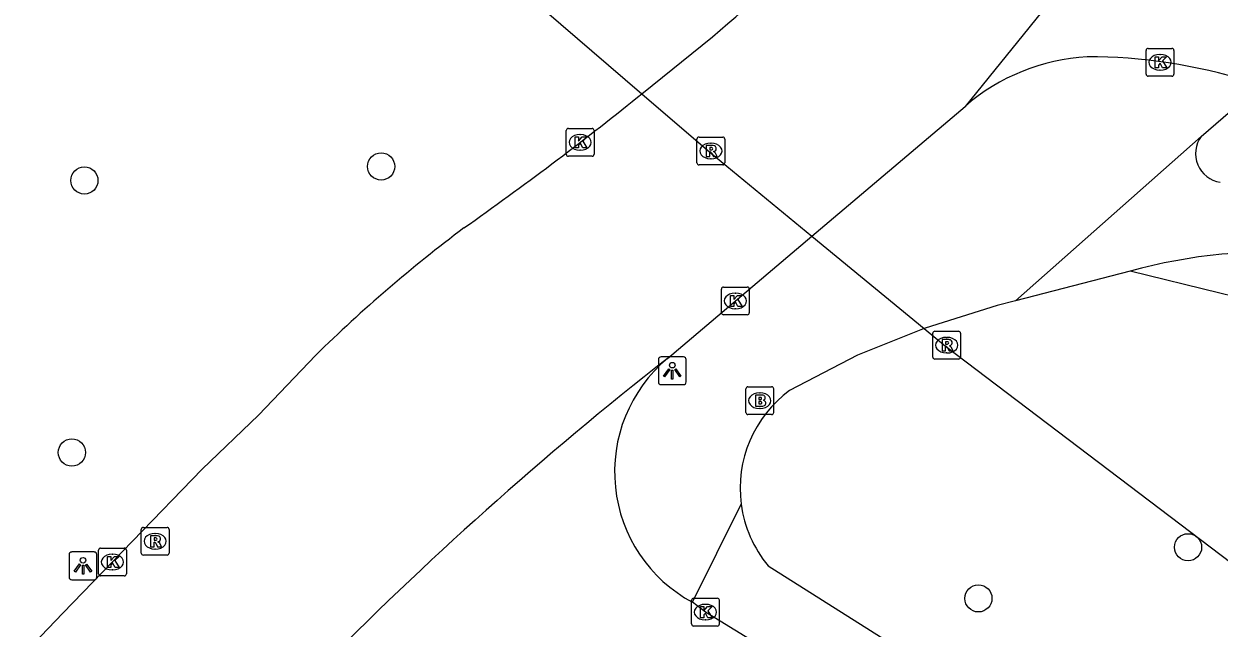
# Model space of a CAD drawing. Extents: x 162812 to 163818, y 381639 to 382470.
# Drawn here: x 162890.99 to 162934, y 382091.75 to 382113.48 of the extents above; entities that cross this region are included whole.
import ezdxf

# ---------------------------------------------------------------- set-up
doc = ezdxf.new("R2010")
doc.units = 0
for name, color, linetype in [('IMGEO_Boom', 7, 'Continuous'), ('IMGEO_Brandkraan', 7, 'Continuous'), ('IMGEO_Duiker', 7, 'Continuous'), ('IMGEO_Groenvoorziening', 7, 'Continuous'), ('IMGEO_Kolk', 7, 'Continuous'), ('IMGEO_Lichtpunt', 7, 'Continuous'), ('IMGEO_Rijbaan_lokaal_gesloten', 7, 'Continuous'), ('IMGEO_Rijbaan_lokaal_open', 7, 'Continuous'), ('IMGEO_Rijbaan_regionaal_gesloten', 7, 'Continuous'), ('IMGEO_Rioolput', 7, 'Continuous'), ('IMGEO_Voetpad_open', 7, 'Continuous')]:
    doc.layers.add(name, color=color, linetype=linetype)

msp = doc.modelspace()

# ---------------------------------------------------------------- linework, layer by layer
at = {"layer": 'IMGEO_Boom'}
for centre in [(162903.845, 382108.352), (162893.168, 382107.85), (162892.717, 382098.065), (162932.881, 382094.658), (162925.337, 382092.82)]:
    msp.add_circle(centre, 0.489, dxfattribs=at)
at = {"layer": 'IMGEO_Brandkraan'}
for p, q in [((162916.969, 382099.504), (162916.969, 382100.356)), ((162917.044, 382100.43), (162917.896, 382100.43)), ((162917.457, 382100.21), (162917.482, 382100.21)), ((162917.97, 382100.356), (162917.97, 382099.504)), ((162917.896, 382099.43), (162917.044, 382099.43)), ((162917.48, 382099.65), (162917.455, 382099.65))]:
    msp.add_line(p, q, dxfattribs=at)
for points in [[(162916.969, 382099.504), (162916.969, 382100.356)], [(162917.044, 382100.43), (162917.896, 382100.43)], [(162917.317, 382100.13), (162917.317, 382099.73), (162917.53, 382099.73)], [(162917.548, 382100.13), (162917.317, 382100.13)], [(162917.97, 382100.356), (162917.97, 382099.504)], [(162917.496, 382100.049), (162917.442, 382100.049), (162917.442, 382099.973)], [(162917.442, 382099.973), (162917.495, 382099.973)], [(162917.504, 382099.897), (162917.442, 382099.897), (162917.442, 382099.816)], [(162917.442, 382099.816), (162917.504, 382099.816)], [(162917.896, 382099.43), (162917.044, 382099.43)]]:
    msp.add_lwpolyline(points, dxfattribs=at)
for centre, radius, start, end in [((162917.046, 382100.354), 0.0765, 91.552, 178.448), ((162917.046, 382100.354), 0.0765, 91.552, 178.448), ((162917.552, 382099.985), 0.145, 59.4692, 91.5367), ((162917.577, 382100.032), 0.0922, 285.5137, 58.1501), ((162917.894, 382100.354), 0.0765, 1.552, 88.448), ((162917.894, 382100.354), 0.0765, 1.552, 88.448), ((162917.497, 382100.011), 0.0379, 267.8285, 90.9355), ((162917.505, 382099.856), 0.0404, 269.8759, 90.5077), ((162917.536, 382099.981), 0.251, 268.6676, 293.5347), ((162917.582, 382099.84), 0.105, 301.3115, 78.989), ((162917.046, 382099.506), 0.0765, 181.552, 268.448), ((162917.046, 382099.506), 0.0765, 181.552, 268.448), ((162917.894, 382099.506), 0.0765, 271.552, 358.448), ((162917.894, 382099.506), 0.0765, 271.552, 358.448)]:
    msp.add_arc(centre, radius, start, end, dxfattribs=at)
for centre, major_axis, ratio, start_param, end_param in [((162917.456, 382099.93), (-0.387, 0.002), 0.722429, 4.712389, 7.853982), ((162917.481, 382099.93), (-0.39, 0.002), 0.717154, 1.570796, 4.712389)]:
    msp.add_ellipse(centre, major_axis=major_axis, ratio=ratio, start_param=start_param, end_param=end_param, dxfattribs=at)
at = {"layer": 'IMGEO_Duiker'}
msp.add_lwpolyline([(162891.016, 382131.506), (162891.016, 382131.506), (162892.593, 382129.988), (162894.812, 382127.852), (162904.996, 382118.048), (162913.228, 382110.968), (162915.677, 382108.861), (162919.344, 382105.846), (162923.386, 382102.523), (162924.153, 382101.892), (162939.582, 382090.204), (162943.361, 382087.342), (162943.57, 382087.183)], dxfattribs=at)
at = {"layer": 'IMGEO_Groenvoorziening'}
msp.add_lwpolyline([(162935.503, 382103.431), (162934.025, 382103.793), (162930.797, 382104.582)], dxfattribs=at)
at = {"layer": 'IMGEO_Kolk'}
for p, q in [((162931.447, 382112.599), (162932.299, 382112.599)), ((162931.372, 382111.673), (162931.372, 382112.525)), ((162931.86, 382112.379), (162931.885, 382112.379)), ((162932.373, 382112.525), (162932.373, 382111.673)), ((162931.883, 382111.819), (162931.858, 382111.819)), ((162932.299, 382111.599), (162931.447, 382111.599)), ((162910.507, 382108.792), (162910.507, 382109.644)), ((162910.582, 382109.718), (162911.434, 382109.718)), ((162911.508, 382109.644), (162911.508, 382108.792)), ((162910.995, 382109.498), (162911.02, 382109.498)), ((162911.434, 382108.718), (162910.582, 382108.718)), ((162911.018, 382108.938), (162910.993, 382108.938)), ((162916.167, 382104.017), (162917.019, 382104.017)), ((162916.092, 382103.091), (162916.092, 382103.943)), ((162916.58, 382103.797), (162916.605, 382103.797)), ((162917.093, 382103.943), (162917.093, 382103.091)), ((162916.603, 382103.237), (162916.578, 382103.237)), ((162917.019, 382103.017), (162916.167, 382103.017)), ((162893.677, 382093.703), (162893.677, 382094.555)), ((162893.752, 382094.629), (162894.604, 382094.629)), ((162894.678, 382094.555), (162894.678, 382093.703)), ((162894.165, 382094.409), (162894.19, 382094.409)), ((162894.188, 382093.849), (162894.163, 382093.849)), ((162894.604, 382093.629), (162893.752, 382093.629)), ((162915.089, 382092.826), (162915.941, 382092.826)), ((162915.014, 382091.9), (162915.014, 382092.752)), ((162915.502, 382092.606), (162915.527, 382092.606)), ((162916.015, 382092.752), (162916.015, 382091.9)), ((162915.525, 382092.046), (162915.5, 382092.046)), ((162915.941, 382091.826), (162915.089, 382091.826))]:
    msp.add_line(p, q, dxfattribs=at)
for points in [[(162931.447, 382112.599), (162932.299, 382112.599)], [(162931.372, 382111.673), (162931.372, 382112.525)], [(162931.693, 382112.299), (162931.816, 382112.299), (162931.816, 382112.148), (162931.946, 382112.299), (162932.11, 382112.299), (162931.964, 382112.148), (162932.117, 382111.899), (162931.965, 382111.899), (162931.88, 382112.063), (162931.816, 382111.996), (162931.816, 382111.899), (162931.693, 382111.899), (162931.693, 382112.299)], [(162932.373, 382112.525), (162932.373, 382111.673)], [(162932.299, 382111.599), (162931.447, 382111.599)], [(162910.507, 382108.792), (162910.507, 382109.644)], [(162910.582, 382109.718), (162911.434, 382109.718)], [(162911.508, 382109.644), (162911.508, 382108.792)], [(162910.828, 382109.418), (162910.951, 382109.418), (162910.951, 382109.267), (162911.081, 382109.418), (162911.245, 382109.418), (162911.099, 382109.267), (162911.252, 382109.018), (162911.1, 382109.018), (162911.015, 382109.182), (162910.951, 382109.115), (162910.951, 382109.018), (162910.828, 382109.018), (162910.828, 382109.418)], [(162911.434, 382108.718), (162910.582, 382108.718)], [(162916.167, 382104.017), (162917.019, 382104.017)], [(162916.092, 382103.091), (162916.092, 382103.943)], [(162916.413, 382103.717), (162916.536, 382103.717), (162916.536, 382103.566), (162916.666, 382103.717), (162916.83, 382103.717), (162916.684, 382103.566), (162916.837, 382103.317), (162916.685, 382103.317), (162916.6, 382103.481), (162916.536, 382103.414), (162916.536, 382103.317), (162916.413, 382103.317), (162916.413, 382103.717)], [(162917.093, 382103.943), (162917.093, 382103.091)], [(162917.019, 382103.017), (162916.167, 382103.017)], [(162893.677, 382093.703), (162893.677, 382094.555)], [(162893.752, 382094.629), (162894.604, 382094.629)], [(162894.678, 382094.555), (162894.678, 382093.703)], [(162893.998, 382094.329), (162894.121, 382094.329), (162894.121, 382094.178), (162894.251, 382094.329), (162894.415, 382094.329), (162894.269, 382094.178), (162894.422, 382093.929), (162894.27, 382093.929), (162894.185, 382094.093), (162894.121, 382094.026), (162894.121, 382093.929), (162893.998, 382093.929), (162893.998, 382094.329)], [(162894.604, 382093.629), (162893.752, 382093.629)], [(162915.089, 382092.826), (162915.941, 382092.826)], [(162915.014, 382091.9), (162915.014, 382092.752)], [(162915.335, 382092.526), (162915.458, 382092.526), (162915.458, 382092.375), (162915.588, 382092.526), (162915.752, 382092.526), (162915.606, 382092.375), (162915.759, 382092.126), (162915.607, 382092.126), (162915.522, 382092.29), (162915.458, 382092.223), (162915.458, 382092.126), (162915.335, 382092.126), (162915.335, 382092.526)], [(162916.015, 382092.752), (162916.015, 382091.9)], [(162915.941, 382091.826), (162915.089, 382091.826)]]:
    msp.add_lwpolyline(points, dxfattribs=at)
for centre, start, end in [((162931.449, 382112.523), 91.552, 178.448), ((162931.449, 382112.523), 91.552, 178.448), ((162932.297, 382112.523), 1.552, 88.448), ((162932.297, 382112.523), 1.552, 88.448), ((162931.449, 382111.675), 181.552, 268.448), ((162931.449, 382111.675), 181.552, 268.448), ((162932.297, 382111.675), 271.552, 358.448), ((162932.297, 382111.675), 271.552, 358.448), ((162910.584, 382109.642), 91.552, 178.448), ((162910.584, 382109.642), 91.552, 178.448), ((162911.432, 382109.642), 1.552, 88.448), ((162911.432, 382109.642), 1.552, 88.448), ((162910.584, 382108.794), 181.552, 268.448), ((162910.584, 382108.794), 181.552, 268.448), ((162911.432, 382108.794), 271.552, 358.448), ((162911.432, 382108.794), 271.552, 358.448), ((162916.169, 382103.941), 91.552, 178.448), ((162916.169, 382103.941), 91.552, 178.448), ((162917.017, 382103.941), 1.552, 88.448), ((162917.017, 382103.941), 1.552, 88.448), ((162916.169, 382103.093), 181.552, 268.448), ((162916.169, 382103.093), 181.552, 268.448), ((162917.017, 382103.093), 271.552, 358.448), ((162917.017, 382103.093), 271.552, 358.448), ((162893.754, 382094.553), 91.552, 178.448), ((162893.754, 382094.553), 91.552, 178.448), ((162894.602, 382094.553), 1.552, 88.448), ((162894.602, 382094.553), 1.552, 88.448), ((162893.754, 382093.705), 181.552, 268.448), ((162893.754, 382093.705), 181.552, 268.448), ((162894.602, 382093.705), 271.552, 358.448), ((162894.602, 382093.705), 271.552, 358.448), ((162915.091, 382092.75), 91.552, 178.448), ((162915.091, 382092.75), 91.552, 178.448), ((162915.939, 382092.75), 1.552, 88.448), ((162915.939, 382092.75), 1.552, 88.448), ((162915.091, 382091.902), 181.552, 268.448), ((162915.091, 382091.902), 181.552, 268.448), ((162915.939, 382091.902), 271.552, 358.448), ((162915.939, 382091.902), 271.552, 358.448)]:
    msp.add_arc(centre, 0.0765, start, end, dxfattribs=at)
for centre, major_axis, ratio, start_param, end_param in [((162931.859, 382112.099), (-0.387, 0.002), 0.722429, 4.712389, 7.853982), ((162931.884, 382112.099), (-0.39, 0.002), 0.717154, 1.570796, 4.712389), ((162910.994, 382109.218), (-0.387, 0.002), 0.722429, 4.712389, 7.853982), ((162911.019, 382109.218), (-0.39, 0.002), 0.717154, 1.570796, 4.712389), ((162916.579, 382103.517), (-0.387, 0.002), 0.722429, 4.712389, 7.853982), ((162916.604, 382103.517), (-0.39, 0.002), 0.717154, 1.570796, 4.712389), ((162894.164, 382094.129), (-0.387, 0.002), 0.722429, 4.712389, 7.853982), ((162894.189, 382094.129), (-0.39, 0.002), 0.717154, 1.570796, 4.712389), ((162915.501, 382092.326), (-0.387, 0.002), 0.722429, 4.712389, 7.853982), ((162915.526, 382092.326), (-0.39, 0.002), 0.717154, 1.570796, 4.712389)]:
    msp.add_ellipse(centre, major_axis=major_axis, ratio=ratio, start_param=start_param, end_param=end_param, dxfattribs=at)
at = {"layer": 'IMGEO_Lichtpunt'}
for p, q in [((162913.823, 382101.409), (162913.823, 382100.602)), ((162913.823, 382101.409), (162913.823, 382100.602)), ((162914.725, 382101.504), (162913.917, 382101.504)), ((162914.725, 382101.504), (162913.917, 382101.504)), ((162914.819, 382100.602), (162914.819, 382101.409)), ((162914.819, 382100.602), (162914.819, 382101.409)), ((162913.917, 382100.508), (162914.725, 382100.508)), ((162913.917, 382100.508), (162914.725, 382100.508)), ((162892.619, 382094.393), (162892.619, 382093.586)), ((162892.619, 382094.393), (162892.619, 382093.586)), ((162893.521, 382094.488), (162892.713, 382094.488)), ((162893.521, 382094.488), (162892.713, 382094.488)), ((162893.615, 382093.586), (162893.615, 382094.393)), ((162893.615, 382093.586), (162893.615, 382094.393)), ((162892.713, 382093.492), (162893.521, 382093.492)), ((162892.713, 382093.492), (162893.521, 382093.492))]:
    msp.add_line(p, q, dxfattribs=at)
for points in [[(162914.197, 382101.073), (162914.236, 382101.045), (162914.048, 382100.783), (162914.01, 382100.81), (162914.197, 382101.073)], [(162914.299, 382101.025), (162914.346, 382101.025), (162914.346, 382100.703), (162914.299, 382100.703), (162914.299, 382101.025)], [(162914.409, 382101.045), (162914.447, 382101.072), (162914.634, 382100.81), (162914.595, 382100.782), (162914.409, 382101.045)], [(162892.993, 382094.057), (162893.032, 382094.029), (162892.844, 382093.767), (162892.806, 382093.794), (162892.993, 382094.057)], [(162893.095, 382094.009), (162893.142, 382094.009), (162893.142, 382093.687), (162893.095, 382093.687), (162893.095, 382094.009)], [(162893.205, 382094.029), (162893.243, 382094.056), (162893.43, 382093.794), (162893.391, 382093.766), (162893.205, 382094.029)]]:
    msp.add_lwpolyline(points, dxfattribs=at)
for centre in [(162914.322, 382101.207), (162893.118, 382094.191)]:
    msp.add_circle(centre, 0.0994, dxfattribs=at)
for centre, start, end in [((162913.917, 382101.409), 90, 180), ((162913.917, 382101.409), 90, 180), ((162914.725, 382101.409), 0, 90), ((162914.725, 382101.409), 0, 90), ((162913.917, 382100.602), 180, 270), ((162913.917, 382100.602), 180, 270), ((162914.725, 382100.602), 270, 0), ((162914.725, 382100.602), 270, 360), ((162892.713, 382094.393), 90, 180), ((162892.713, 382094.393), 90, 180), ((162893.521, 382094.393), 0, 90), ((162893.521, 382094.393), 0, 90), ((162892.713, 382093.586), 180, 270), ((162892.713, 382093.586), 180, 270), ((162893.521, 382093.586), 270, 0), ((162893.521, 382093.586), 270, 360)]:
    msp.add_arc(centre, 0.0946, start, end, dxfattribs=at)
at = {"layer": 'IMGEO_Rijbaan_lokaal_gesloten'}
for points in [[(162938.949, 382127.926), (162924.856, 382110.513)], [(162913.074, 382110.844), (162913.228, 382110.968), (162915.764, 382113.011)], [(162914.15, 382101.448), (162919.344, 382105.846), (162924.856, 382110.513)], [(162863.695, 382062.767), (162867.469, 382066.672), (162875.028, 382074.484), (162880.038, 382079.529), (162885.738, 382085.353), (162892.398, 382092.286), (162897.408, 382097.47), (162899.437, 382099.408), (162901.496, 382101.566)]]:
    msp.add_lwpolyline(points, dxfattribs=at)
for centre, radius, start, end in [((162862.387, 382175.422), 82.124, 310.53859, 318.80426), ((162929.673, 382104.958), 7.353, 93.2455, 130.9308), ((162929.26, 382092.951), 19.348, 72.6136, 90.0101), ((162837.564, 382204.674), 120.44, 305.1045, 308.82577), ((162938.877, 382063.415), 53.412, 126.8766, 134.4162), ((162994.421, 381998.82), 130.292, 128.03083, 135.51329)]:
    msp.add_arc(centre, radius, start, end, dxfattribs=at)
at = {"layer": 'IMGEO_Rijbaan_lokaal_open'}
msp.add_lwpolyline([(162999.338, 382035.896), (162980.876, 382048.976), (162972.946, 382054.612), (162964.986, 382060.117), (162957.956, 382065.153), (162955.06, 382067.225), (162953.532, 382068.186), (162947.68, 382072.11), (162941.476, 382076.103), (162935.644, 382079.686), (162923.06, 382087.554), (162918.151, 382090.703), (162915.515, 382092.326), (162915.051, 382092.68)], dxfattribs=at)
msp.add_arc((162917.568, 382097.369), 5.322, 129.9593, 241.7749, dxfattribs=at)
at = {"layer": 'IMGEO_Rijbaan_regionaal_gesloten'}
msp.add_arc((162476.978, 382515.854), 570.203, 314.30099, 317.12014, dxfattribs=at)
at = {"layer": 'IMGEO_Rioolput'}
for p, q in [((162915.21, 382108.484), (162915.21, 382109.336)), ((162915.285, 382109.41), (162916.137, 382109.41)), ((162915.698, 382109.19), (162915.723, 382109.19)), ((162916.211, 382109.336), (162916.211, 382108.484)), ((162916.137, 382108.41), (162915.285, 382108.41)), ((162915.721, 382108.63), (162915.696, 382108.63)), ((162923.695, 382101.5), (162923.695, 382102.352)), ((162923.77, 382102.426), (162924.622, 382102.426)), ((162924.696, 382102.352), (162924.696, 382101.5)), ((162924.183, 382102.206), (162924.208, 382102.206)), ((162924.622, 382101.426), (162923.77, 382101.426)), ((162924.206, 382101.646), (162924.181, 382101.646)), ((162895.289, 382095.374), (162896.141, 382095.374)), ((162895.214, 382094.448), (162895.214, 382095.3)), ((162895.702, 382095.154), (162895.727, 382095.154)), ((162896.215, 382095.3), (162896.215, 382094.448)), ((162895.725, 382094.594), (162895.7, 382094.594)), ((162896.141, 382094.374), (162895.289, 382094.374))]:
    msp.add_line(p, q, dxfattribs=at)
for points in [[(162915.21, 382108.484), (162915.21, 382109.336)], [(162915.285, 382109.41), (162916.137, 382109.41)], [(162916.211, 382109.336), (162916.211, 382108.484)], [(162915.799, 382109.108), (162915.547, 382109.11), (162915.547, 382108.71)], [(162915.547, 382108.71), (162915.671, 382108.71), (162915.671, 382108.872), (162915.682, 382108.872)], [(162915.725, 382109.029), (162915.671, 382109.029), (162915.671, 382108.948)], [(162915.671, 382108.948), (162915.723, 382108.948)], [(162915.729, 382108.843), (162915.8, 382108.71), (162915.94, 382108.71), (162915.875, 382108.836)], [(162916.137, 382108.41), (162915.285, 382108.41)], [(162923.695, 382101.5), (162923.695, 382102.352)], [(162923.77, 382102.426), (162924.622, 382102.426)], [(162924.696, 382102.352), (162924.696, 382101.5)], [(162924.284, 382102.124), (162924.032, 382102.126), (162924.032, 382101.726)], [(162924.032, 382101.726), (162924.156, 382101.726), (162924.156, 382101.888), (162924.167, 382101.888)], [(162924.21, 382102.045), (162924.156, 382102.045), (162924.156, 382101.964)], [(162924.156, 382101.964), (162924.208, 382101.964)], [(162924.214, 382101.859), (162924.285, 382101.726), (162924.425, 382101.726), (162924.36, 382101.852)], [(162924.622, 382101.426), (162923.77, 382101.426)], [(162895.289, 382095.374), (162896.141, 382095.374)], [(162895.214, 382094.448), (162895.214, 382095.3)], [(162895.803, 382095.072), (162895.551, 382095.074), (162895.551, 382094.674)], [(162895.729, 382094.993), (162895.675, 382094.993), (162895.675, 382094.912)], [(162896.215, 382095.3), (162896.215, 382094.448)], [(162895.551, 382094.674), (162895.675, 382094.674), (162895.675, 382094.836), (162895.686, 382094.836)], [(162895.675, 382094.912), (162895.727, 382094.912)], [(162895.733, 382094.807), (162895.804, 382094.674), (162895.944, 382094.674), (162895.879, 382094.8)], [(162896.141, 382094.374), (162895.289, 382094.374)]]:
    msp.add_lwpolyline(points, dxfattribs=at)
for centre, radius, start, end in [((162915.287, 382109.334), 0.0765, 91.552, 178.448), ((162915.287, 382109.334), 0.0765, 91.552, 178.448), ((162916.135, 382109.334), 0.0765, 1.552, 88.448), ((162916.135, 382109.334), 0.0765, 1.552, 88.448), ((162915.681, 382108.819), 0.0533, 26.0293, 88.6989), ((162915.707, 382109.137), 0.19, 274.7715, 282.9687), ((162915.731, 382108.933), 0.0964, 77.0061, 93.1865), ((162915.745, 382108.99), 0.0378, 276.6634, 79.6772), ((162915.798, 382108.998), 0.109, 350.3612, 89.416), ((162915.796, 382108.998), 0.112, 277.5842, 350.9817), ((162915.78, 382108.783), 0.108, 29.5134, 73.7905), ((162915.287, 382108.486), 0.0765, 181.552, 268.448), ((162915.287, 382108.486), 0.0765, 181.552, 268.448), ((162916.135, 382108.486), 0.0765, 271.552, 358.448), ((162916.135, 382108.486), 0.0765, 271.552, 358.448), ((162923.772, 382102.35), 0.0765, 91.552, 178.448), ((162923.772, 382102.35), 0.0765, 91.552, 178.448), ((162924.62, 382102.35), 0.0765, 1.552, 88.448), ((162924.62, 382102.35), 0.0765, 1.552, 88.448), ((162924.166, 382101.835), 0.0533, 26.0293, 88.6989), ((162924.192, 382102.153), 0.19, 274.7715, 282.9687), ((162924.216, 382101.949), 0.0964, 77.0061, 93.1865), ((162924.23, 382102.006), 0.0378, 276.6634, 79.6772), ((162924.283, 382102.014), 0.109, 350.3612, 89.416), ((162924.281, 382102.014), 0.112, 277.5842, 350.9817), ((162924.265, 382101.799), 0.108, 29.5134, 73.7905), ((162923.772, 382101.502), 0.0765, 181.552, 268.448), ((162923.772, 382101.502), 0.0765, 181.552, 268.448), ((162924.62, 382101.502), 0.0765, 271.552, 358.448), ((162924.62, 382101.502), 0.0765, 271.552, 358.448), ((162895.291, 382095.298), 0.0765, 91.552, 178.448), ((162895.291, 382095.298), 0.0765, 91.552, 178.448), ((162896.139, 382095.298), 0.0765, 1.552, 88.448), ((162896.139, 382095.298), 0.0765, 1.552, 88.448), ((162895.735, 382094.897), 0.0964, 77.0061, 93.1865), ((162895.749, 382094.954), 0.0378, 276.6634, 79.6772), ((162895.802, 382094.962), 0.109, 350.3612, 89.416), ((162895.8, 382094.962), 0.112, 277.5842, 350.9817), ((162895.685, 382094.783), 0.0533, 26.0293, 88.6989), ((162895.711, 382095.101), 0.19, 274.7715, 282.9687), ((162895.784, 382094.747), 0.108, 29.5134, 73.7905), ((162895.291, 382094.45), 0.0765, 181.552, 268.448), ((162895.291, 382094.45), 0.0765, 181.552, 268.448), ((162896.139, 382094.45), 0.0765, 271.552, 358.448), ((162896.139, 382094.45), 0.0765, 271.552, 358.448)]:
    msp.add_arc(centre, radius, start, end, dxfattribs=at)
for centre, major_axis, ratio, start_param, end_param in [((162915.697, 382108.91), (-0.387, 0.002), 0.722429, 4.712389, 7.853982), ((162915.722, 382108.91), (-0.39, 0.002), 0.717154, 1.570796, 4.712389), ((162924.182, 382101.926), (-0.387, 0.002), 0.722429, 4.712389, 7.853982), ((162924.207, 382101.926), (-0.39, 0.002), 0.717154, 1.570796, 4.712389), ((162895.701, 382094.874), (-0.387, 0.002), 0.722429, 4.712389, 7.853982), ((162895.726, 382094.874), (-0.39, 0.002), 0.717154, 1.570796, 4.712389)]:
    msp.add_ellipse(centre, major_axis=major_axis, ratio=ratio, start_param=start_param, end_param=end_param, dxfattribs=at)
at = {"layer": 'IMGEO_Voetpad_open'}
for points in [[(162933.356, 382109.433), (162934.67, 382110.564)], [(162933.356, 382109.433), (162926.669, 382103.516)], [(162930.797, 382104.582), (162926.669, 382103.516)], [(162926.669, 382103.516), (162926.014, 382103.347), (162923.417, 382102.535), (162923.386, 382102.523), (162920.985, 382101.569), (162918.543, 382100.297)], [(162915.051, 382092.68), (162916.802, 382096.204)], [(162917.77, 382093.992), (162952.869, 382071.831), (162963.101, 382064.851), (162998.912, 382039.447)]]:
    msp.add_lwpolyline(points, dxfattribs=at)
for centre, radius, start, end in [((162934.198, 382108.815), 1.045, 143.7455, 261.109), ((162935.836, 382086.615), 18.66, 64.6038, 105.6668), ((162921.127, 382096.781), 4.364, 126.3161, 187.5979), ((162921.131, 382096.781), 4.367, 187.5877, 219.6819)]:
    msp.add_arc(centre, radius, start, end, dxfattribs=at)

doc.saveas('drawing.dxf')
